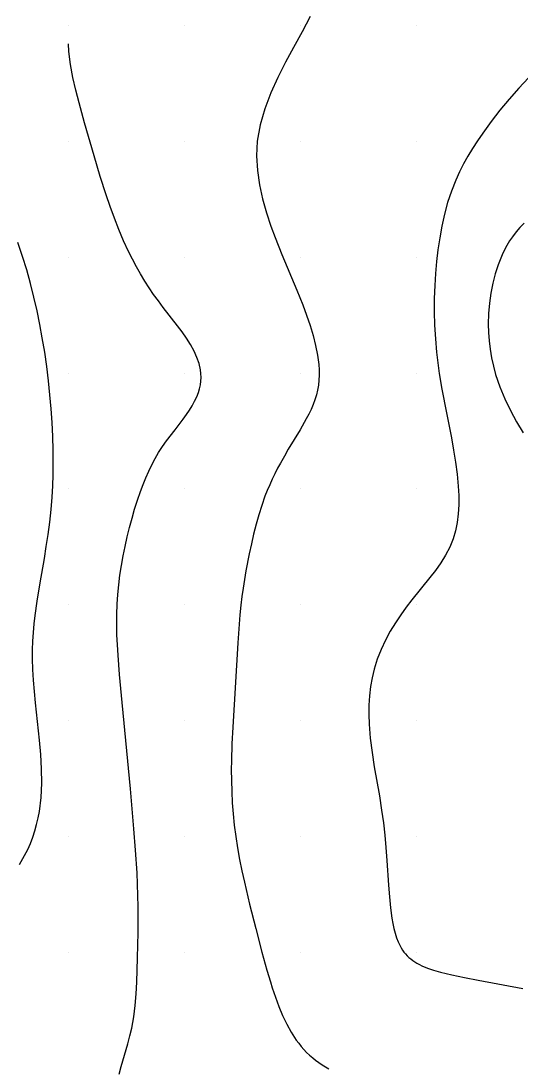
# Model space of a CAD drawing. Extents: x 2602990 to 2605851, y 618069 to 619180.
# Drawn here: x 2604312.93 to 2604334.48, y 618705.05 to 618750.2 of the extents above; entities that cross this region are included whole.
import ezdxf

# ---------------------------------------------------------------- set-up
doc = ezdxf.new("R2010")
doc.units = 0
for name, color, linetype in [('Default', 7, 'Continuous'), ('DTM Contours Minor', 7, 'Continuous'), ('Exist DTM Scan Elevation Point', 7, 'Continuous')]:
    doc.layers.add(name, color=color, linetype=linetype)

# ---------------------------------------------------------------- blocks, each defined once
blk = doc.blocks.new('POINT_DISPLAY')
at = {"layer": 'Default'}
blk.add_line((0, 0), (0, 0), dxfattribs=at)

msp = doc.modelspace()

# ---------------------------------------------------------------- linework, layer by layer
at = {"layer": 'DTM Contours Minor'}
for points in [[(2604325.419, 618750.391), (2604325.065, 618749.731), (2604324.69, 618749.053), (2604324.349, 618748.419), (2604324.018, 618747.763), (2604323.714, 618747.09), (2604323.455, 618746.403), (2604323.256, 618745.709), (2604323.135, 618745.011), (2604323.102, 618744.377), (2604323.136, 618743.748), (2604323.226, 618743.127), (2604323.362, 618742.517), (2604323.531, 618741.921), (2604323.724, 618741.344), (2604323.909, 618740.844), (2604324.198, 618740.119), (2604324.84, 618738.584), (2604325.096, 618737.943), (2604325.26, 618737.498), (2604325.411, 618737.055), (2604325.542, 618736.618), (2604325.651, 618736.19), (2604325.734, 618735.773), (2604325.787, 618735.371), (2604325.802, 618735.137), (2604325.805, 618734.909), (2604325.795, 618734.688), (2604325.773, 618734.471), (2604325.737, 618734.26), (2604325.689, 618734.054), (2604325.624, 618733.844), (2604325.547, 618733.638), (2604325.458, 618733.434), (2604325.359, 618733.232), (2604325.251, 618733.029), (2604324.979, 618732.554), (2604324.473, 618731.709), (2604324.302, 618731.416), (2604324.134, 618731.117), (2604324.012, 618730.889), (2604323.893, 618730.657), (2604323.779, 618730.42), (2604323.669, 618730.179), (2604323.564, 618729.932), (2604323.465, 618729.68), (2604323.325, 618729.289), (2604323.198, 618728.886), (2604323.082, 618728.474), (2604322.976, 618728.054), (2604322.877, 618727.628), (2604322.786, 618727.198), (2604322.645, 618726.463), (2604322.582, 618726.093), (2604322.524, 618725.722), (2604322.472, 618725.35), (2604322.427, 618724.976), (2604322.386, 618724.572), (2604322.351, 618724.167), (2604322.295, 618723.353), (2604322.074, 618719.72), (2604322.038, 618718.994), (2604322.015, 618718.261), (2604322.012, 618717.89), (2604322.015, 618717.415), (2604322.029, 618716.937), (2604322.054, 618716.455), (2604322.091, 618715.972), (2604322.14, 618715.487), (2604322.202, 618715.003), (2604322.28, 618714.506), (2604322.37, 618714.011), (2604322.47, 618713.52), (2604322.577, 618713.034), (2604322.802, 618712.083), (2604323.064, 618711.025), (2604323.33, 618710.008), (2604323.547, 618709.231), (2604323.7, 618708.723), (2604323.781, 618708.472), (2604323.918, 618708.065), (2604324.067, 618707.665), (2604324.228, 618707.277), (2604324.405, 618706.903), (2604324.6, 618706.548), (2604324.815, 618706.215), (2604324.92, 618706.073), (2604325.029, 618705.937), (2604325.144, 618705.805), (2604325.265, 618705.679), (2604325.392, 618705.557), (2604325.526, 618705.441), (2604325.654, 618705.339), (2604325.788, 618705.24), (2604325.928, 618705.146), (2604326.075, 618705.055), (2604326.228, 618704.967)], [(2604317.173, 618704.746), (2604317.261, 618705.071), (2604317.547, 618706.054), (2604317.635, 618706.39), (2604317.713, 618706.733), (2604317.796, 618707.211), (2604317.856, 618707.703), (2604317.898, 618708.206), (2604317.926, 618708.717), (2604317.96, 618709.756), (2604317.984, 618710.855), (2604317.99, 618711.594), (2604317.988, 618711.967), (2604317.979, 618712.452), (2604317.963, 618712.94), (2604317.94, 618713.43), (2604317.88, 618714.413), (2604317.808, 618715.336), (2604317.651, 618717.052), (2604317.299, 618720.787), (2604317.187, 618721.985), (2604317.121, 618722.824), (2604317.093, 618723.264), (2604317.072, 618723.703), (2604317.062, 618724.143), (2604317.063, 618724.582), (2604317.077, 618725.02), (2604317.106, 618725.442), (2604317.148, 618725.863), (2604317.202, 618726.281), (2604317.268, 618726.697), (2604317.342, 618727.11), (2604317.426, 618727.519), (2604317.518, 618727.931), (2604317.617, 618728.338), (2604317.723, 618728.737), (2604317.837, 618729.129), (2604317.958, 618729.511), (2604318.085, 618729.882), (2604318.199, 618730.186), (2604318.318, 618730.481), (2604318.444, 618730.767), (2604318.578, 618731.043), (2604318.72, 618731.31), (2604318.871, 618731.567), (2604319.04, 618731.827), (2604319.217, 618732.077), (2604319.58, 618732.555), (2604319.932, 618733.013), (2604320.07, 618733.205), (2604320.2, 618733.397), (2604320.319, 618733.588), (2604320.425, 618733.78), (2604320.517, 618733.972), (2604320.592, 618734.166), (2604320.64, 618734.325), (2604320.675, 618734.485), (2604320.697, 618734.646), (2604320.705, 618734.809), (2604320.7, 618734.974), (2604320.68, 618735.14), (2604320.619, 618735.407), (2604320.525, 618735.677), (2604320.401, 618735.951), (2604320.251, 618736.227), (2604320.077, 618736.506), (2604319.884, 618736.785), (2604319.694, 618737.043), (2604319.074, 618737.834), (2604318.863, 618738.11), (2604318.655, 618738.394), (2604318.46, 618738.679), (2604318.27, 618738.973), (2604318.087, 618739.276), (2604317.911, 618739.588), (2604317.741, 618739.91), (2604317.577, 618740.24), (2604317.362, 618740.71), (2604317.159, 618741.194), (2604316.967, 618741.686), (2604316.785, 618742.185), (2604316.613, 618742.686), (2604316.354, 618743.485), (2604316.082, 618744.379), (2604315.67, 618745.804), (2604315.437, 618746.656), (2604315.296, 618747.203), (2604315.167, 618747.759), (2604315.062, 618748.321), (2604314.992, 618748.885), (2604314.978, 618749.206)], [(2604334.851, 618747.74), (2604334.427, 618747.289), (2604334.012, 618746.821), (2604333.611, 618746.342), (2604333.227, 618745.854), (2604332.866, 618745.36), (2604332.639, 618745.029), (2604332.424, 618744.696), (2604332.223, 618744.361), (2604332.036, 618744.023), (2604331.863, 618743.68), (2604331.706, 618743.332), (2604331.516, 618742.848), (2604331.354, 618742.354), (2604331.217, 618741.853), (2604331.103, 618741.346), (2604331.009, 618740.835), (2604330.932, 618740.321), (2604330.872, 618739.811), (2604330.827, 618739.297), (2604330.795, 618738.777), (2604330.777, 618738.211), (2604330.775, 618737.638), (2604330.79, 618737.061), (2604330.822, 618736.483), (2604330.872, 618735.905), (2604330.941, 618735.332), (2604330.991, 618734.988), (2604331.108, 618734.306), (2604331.307, 618733.285), (2604331.518, 618732.21), (2604331.613, 618731.676), (2604331.697, 618731.149), (2604331.764, 618730.63), (2604331.811, 618730.124), (2604331.831, 618729.713), (2604331.832, 618729.313), (2604331.81, 618728.926), (2604331.764, 618728.552), (2604331.692, 618728.193), (2604331.59, 618727.848), (2604331.442, 618727.484), (2604331.262, 618727.137), (2604331.056, 618726.804), (2604330.83, 618726.483), (2604330.59, 618726.171), (2604329.811, 618725.213), (2604329.567, 618724.898), (2604329.329, 618724.571), (2604329.095, 618724.221), (2604328.873, 618723.855), (2604328.665, 618723.471), (2604328.478, 618723.071), (2604328.314, 618722.654), (2604328.178, 618722.221), (2604328.088, 618721.849), (2604328.021, 618721.467), (2604327.975, 618721.074), (2604327.949, 618720.672), (2604327.944, 618720.261), (2604327.958, 618719.841), (2604328.009, 618719.239), (2604328.088, 618718.625), (2604328.187, 618718.004), (2604328.404, 618716.753), (2604328.503, 618716.133), (2604328.577, 618715.59), (2604328.639, 618715.053), (2604328.689, 618714.522), (2604328.731, 618713.968), (2604328.803, 618712.899), (2604328.841, 618712.395), (2604328.888, 618711.92), (2604328.947, 618711.478), (2604328.988, 618711.247), (2604329.035, 618711.028), (2604329.088, 618710.823), (2604329.15, 618710.63), (2604329.219, 618710.451), (2604329.298, 618710.284), (2604329.351, 618710.189), (2604329.407, 618710.099), (2604329.468, 618710.013), (2604329.533, 618709.932), (2604329.602, 618709.855), (2604329.677, 618709.782), (2604329.757, 618709.713), (2604329.843, 618709.648), (2604329.934, 618709.586), (2604330.03, 618709.528), (2604330.133, 618709.474), (2604330.241, 618709.422), (2604330.482, 618709.323), (2604330.749, 618709.233), (2604331.043, 618709.148), (2604331.539, 618709.026), (2604332.088, 618708.909), (2604332.677, 618708.794), (2604334.594, 618708.443)], [(2604334.654, 618741.476), (2604334.476, 618741.288), (2604334.309, 618741.091), (2604334.153, 618740.884), (2604334.031, 618740.701), (2604333.916, 618740.511), (2604333.81, 618740.312), (2604333.71, 618740.106), (2604333.618, 618739.891), (2604333.533, 618739.669), (2604333.407, 618739.281), (2604333.301, 618738.873), (2604333.216, 618738.45), (2604333.154, 618738.013), (2604333.116, 618737.567), (2604333.104, 618737.114), (2604333.113, 618736.752), (2604333.14, 618736.39), (2604333.184, 618736.027), (2604333.246, 618735.663), (2604333.327, 618735.301), (2604333.427, 618734.941), (2604333.609, 618734.412), (2604333.825, 618733.892), (2604334.069, 618733.385), (2604334.332, 618732.893), (2604334.609, 618732.42)], [(2604312.864, 618713.786), (2604313.217, 618714.432), (2604313.334, 618714.698), (2604313.437, 618714.967), (2604313.527, 618715.24), (2604313.605, 618715.518), (2604313.669, 618715.798), (2604313.722, 618716.083), (2604313.795, 618716.686), (2604313.823, 618717.3), (2604313.816, 618717.919), (2604313.782, 618718.54), (2604313.73, 618719.157), (2604313.558, 618720.772), (2604313.51, 618721.26), (2604313.47, 618721.739), (2604313.441, 618722.208), (2604313.426, 618722.666), (2604313.427, 618723.052), (2604313.44, 618723.431), (2604313.463, 618723.804), (2604313.496, 618724.172), (2604313.538, 618724.537), (2604313.626, 618725.161), (2604313.757, 618725.948), (2604313.937, 618726.991), (2604314.02, 618727.509), (2604314.098, 618728.036), (2604314.168, 618728.569), (2604314.227, 618729.107), (2604314.273, 618729.647), (2604314.301, 618730.127), (2604314.318, 618730.61), (2604314.325, 618731.099), (2604314.32, 618731.679), (2604314.303, 618732.267), (2604314.274, 618732.861), (2604314.233, 618733.46), (2604314.18, 618734.06), (2604314.117, 618734.659), (2604314.041, 618735.277), (2604313.952, 618735.895), (2604313.85, 618736.518), (2604313.743, 618737.102), (2604313.622, 618737.69), (2604313.488, 618738.279), (2604313.34, 618738.868), (2604313.177, 618739.454), (2604312.998, 618740.034), (2604312.795, 618740.632)]]:
    msp.add_lwpolyline(points, dxfattribs=at)

# ---------------------------------------------------------------- block references
at = {"layer": 'Exist DTM Scan Elevation Point', "xscale": 1.3123333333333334, "yscale": 1.3123333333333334}
for p in [(2604315, 618750), (2604320, 618750), (2604325, 618750), (2604330, 618750), (2604315, 618745), (2604320, 618745), (2604325, 618745), (2604330, 618745), (2604315, 618740), (2604320, 618740), (2604325, 618740), (2604330, 618740), (2604315, 618735), (2604320, 618735), (2604325, 618735), (2604330, 618735), (2604315, 618730), (2604320, 618730), (2604325, 618730), (2604330, 618730), (2604315, 618725), (2604320, 618725), (2604325, 618725), (2604330, 618725), (2604315, 618720), (2604320, 618720), (2604325, 618720), (2604330, 618720), (2604315, 618715), (2604320, 618715), (2604325, 618715), (2604330, 618715), (2604315, 618710), (2604320, 618710), (2604325, 618710), (2604330, 618710)]:
    msp.add_blockref('POINT_DISPLAY', p, dxfattribs=at)

doc.saveas('drawing.dxf')
